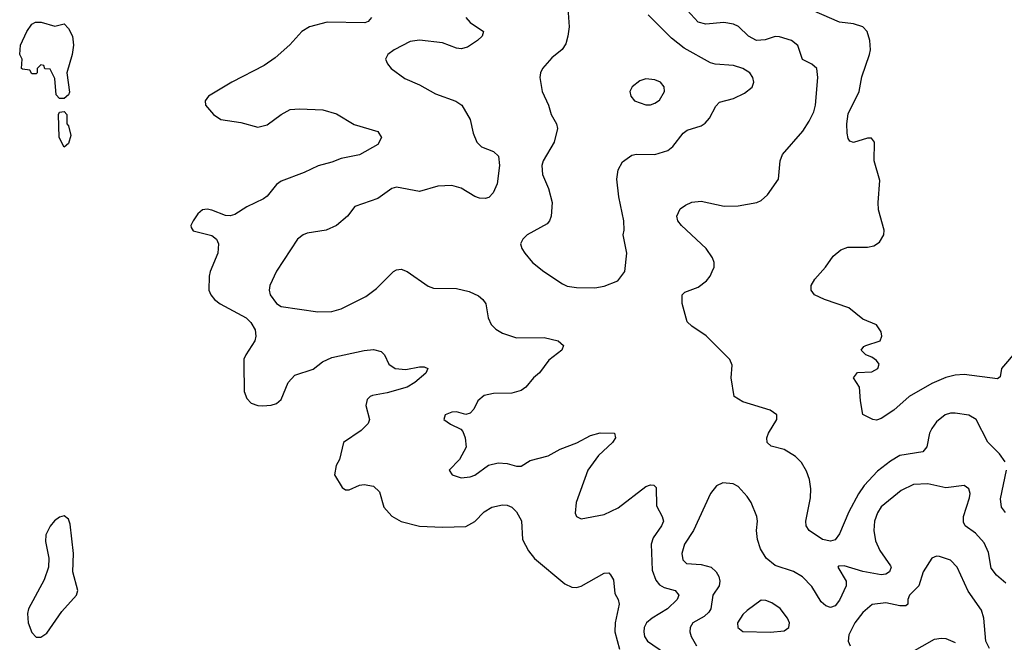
# Model space of a CAD drawing. Header units: inches. Extents: x 1552611 to 1694776, y 811966 to 917215.
# Tile 494 of 549: x 1679698 to 1683963, y 881465 to 884161. Entities that reach past the tile are written whole.
import ezdxf

# ---------------------------------------------------------------- set-up
doc = ezdxf.new("R2010")
doc.units = ezdxf.units.IN
doc.header["$MEASUREMENT"] = 0
doc.layers.add('B6878', color=7, linetype='Continuous')
doc.layers.add('B6888', color=7, linetype='Continuous')

msp = doc.modelspace()

# ---------------------------------------------------------------- linework, layer by layer
at = {"layer": 'B6878', "color": 5}
for points, elevation in [([(1679850, 884132), (1679890, 884143), (1679910, 884122.4), (1679927, 884090), (1679930.4, 884050), (1679926, 884010), (1679902, 883930), (1679913.2, 883846.8), (1679910, 883836), (1679890, 883819.5), (1679870, 883819.3), (1679855.9, 883835.9), (1679850, 883906), (1679830, 883946), (1679807.3, 883947.3), (1679802, 883962), (1679790, 883966), (1679774, 883950), (1679774, 883930), (1679770, 883926), (1679750, 883926), (1679742, 883942), (1679710, 883946), (1679706, 883950), (1679708, 883990), (1679698, 884010), (1679702, 884050), (1679728.7, 884110), (1679750, 884142), (1679766, 884150), (1679791.3, 884150)], 780), ([(1679890, 883609.4), (1679869.6, 883650), (1679865.6, 883750), (1679870, 883761), (1679890, 883762.8), (1679902.8, 883750), (1679902.8, 883710), (1679910, 883701), (1679919.1, 883659.1), (1679910, 883625.1)], 780), ([(1679890, 882012.1), (1679870, 882007.4), (1679848.6, 881991.4), (1679830, 881968.7), (1679811.9, 881930), (1679810, 881901), (1679824.5, 881830), (1679822.4, 881790), (1679804, 881736), (1679736.1, 881610), (1679731.5, 881590), (1679734.6, 881550), (1679750, 881507.3), (1679770, 881487.3), (1679790, 881486.8), (1679815.5, 881504.5), (1679880.7, 881599.3), (1679943.5, 881670), (1679949.7, 881690), (1679928.2, 881770), (1679931, 881850), (1679916.7, 881976.7), (1679910, 881998.9)], 820)]:
    msp.add_lwpolyline(points, close=True, dxfattribs=dict(at, elevation=elevation))
at = {"layer": 'B6888', "color": 5}
for points, elevation in [([(1682071.1, 884231.1), (1682077.8, 884130), (1682072.9, 884090), (1682063.2, 884056.8), (1682048, 884032), (1682003.8, 883996.2), (1681963.1, 883950), (1681953.4, 883930), (1681951.6, 883910), (1681961.7, 883850), (1681988.7, 883790), (1682000.4, 883750), (1682023.7, 883710), (1682027.6, 883690), (1682013.2, 883630), (1681966.2, 883550), (1681959.2, 883530), (1681963.2, 883490), (1681989.1, 883430), (1682004, 883370), (1682000.3, 883310), (1681993.1, 883290), (1681982.4, 883277.6), (1681896.4, 883230), (1681877.1, 883210), (1681868, 883190), (1681873, 883170), (1681885.5, 883150), (1681919.3, 883110), (1681968, 883070), (1682050, 883017), (1682070, 883007.2), (1682110, 883000.9), (1682190, 882999.6), (1682230, 883006.4), (1682289.5, 883030.5), (1682319, 883070), (1682327.8, 883150), (1682312, 883230), (1682316.2, 883250), (1682314.7, 883290), (1682293.4, 883393.4), (1682284.1, 883470), (1682290.7, 883510), (1682310, 883546), (1682350, 883573.7), (1682370, 883578.2), (1682450, 883577.4), (1682505.5, 883594.5), (1682527.9, 883612), (1682572.3, 883670), (1682590, 883682.4), (1682650, 883701.6), (1682667.2, 883712.8), (1682686.1, 883733.9), (1682713.6, 883786.4), (1682730, 883803), (1682790, 883819.5), (1682837.5, 883842.5), (1682870.7, 883869.3), (1682878, 883890), (1682874.2, 883910), (1682861, 883930), (1682830, 883948.9), (1682790, 883961.8), (1682710, 883968.5), (1682690, 883974.5), (1682577, 884037), (1682521.3, 884081.3), (1682421.1, 884181.1)], 860), ([(1683967.1, 882247.1), (1683941.8, 882281.8), (1683892.2, 882332.2), (1683840.9, 882430), (1683809.2, 882449.2), (1683750, 882457.3), (1683730, 882457), (1683707.2, 882450), (1683670, 882419.8), (1683648.6, 882391.4), (1683639.4, 882370), (1683628.3, 882311.7), (1683610.4, 882290), (1683510, 882274.2), (1683470, 882249.8), (1683413.7, 882206.3), (1683356.2, 882143.8), (1683332.1, 882107.9), (1683289.4, 882030), (1683250, 881934.5), (1683231, 881909), (1683210, 881902.5), (1683175.6, 881910), (1683117.6, 881950), (1683104.8, 881970), (1683103.2, 881990), (1683123.9, 882090), (1683125.3, 882130), (1683119.3, 882170), (1683105.8, 882205.8), (1683084, 882244), (1683059.1, 882270), (1683010, 882299.8), (1682953.8, 882313.8), (1682935.8, 882330), (1682935.1, 882350), (1682941.7, 882370), (1682978.4, 882430), (1682978, 882450), (1682948.7, 882470), (1682830, 882506), (1682793.2, 882530), (1682780.4, 882610), (1682784.9, 882664.9), (1682774, 882690), (1682671.9, 882791.9), (1682610, 882834.5), (1682590, 882853.2), (1682568, 882932), (1682567.6, 882970), (1682578.7, 882981.3), (1682637.7, 883002.3), (1682672.7, 883030), (1682689.2, 883050), (1682698, 883070), (1682706, 883090), (1682706, 883110), (1682699.5, 883130), (1682671.3, 883170), (1682564.7, 883270), (1682549.7, 883290), (1682545.1, 883310), (1682558.6, 883341.4), (1682581.8, 883358.2), (1682610, 883370.3), (1682650, 883374.6), (1682750, 883352.9), (1682810, 883355.3), (1682891.1, 883368.9), (1682910, 883378), (1682937.2, 883402.7), (1682984.7, 883470), (1682993, 883550), (1683002.2, 883577.8), (1683090, 883678.7), (1683118.5, 883721.5), (1683138, 883762), (1683144.7, 883790), (1683155.6, 883910), (1683151.2, 883950), (1683130, 883967.8), (1683089, 883989), (1683068.4, 884048.4), (1683041.2, 884070), (1682990, 884086.6), (1682970, 884088), (1682926.8, 884073.2), (1682890, 884070.9), (1682855.4, 884090), (1682811.2, 884131.2), (1682790, 884140.7), (1682748.4, 884148.4), (1682670, 884141.4), (1682637.7, 884150), (1682590, 884202.3)], 840), ([(1684019.5, 882730), (1683950.4, 882650), (1683945.2, 882614.8), (1683934, 882606), (1683790, 882625.3), (1683750, 882621.4), (1683710, 882611.1), (1683650, 882585), (1683551.7, 882530), (1683484.4, 882470), (1683430, 882434), (1683410, 882426.6), (1683394, 882430), (1683351.1, 882451.1), (1683339.7, 882510), (1683335.4, 882570), (1683309.5, 882610), (1683327.2, 882632.8), (1683390, 882636.5), (1683415.8, 882650), (1683421.4, 882670), (1683410, 882685.4), (1683390, 882700.3), (1683362.7, 882710), (1683343.6, 882730), (1683354.7, 882745.3), (1683364, 882750), (1683425.2, 882770), (1683432.7, 882790), (1683429.3, 882810), (1683410, 882839.3), (1683350, 882864.5), (1683290, 882913.3), (1683184, 882950), (1683141.2, 882970), (1683126, 882990), (1683126, 883010), (1683142, 883038), (1683189.2, 883090), (1683222.4, 883137.6), (1683255.8, 883164.2), (1683284.7, 883175.2), (1683370, 883175.5), (1683398.2, 883181.8), (1683422.4, 883197.6), (1683441.1, 883230), (1683443.5, 883250), (1683418.2, 883338.2), (1683416.4, 883370), (1683424.4, 883464.4), (1683399.5, 883550), (1683401.6, 883630), (1683387.3, 883647.3), (1683370, 883647.8), (1683310, 883629.7), (1683294.3, 883634.3), (1683286.6, 883646.6), (1683282.6, 883670), (1683281.6, 883710), (1683287.1, 883752.9), (1683333.9, 883850), (1683346.2, 883913.8), (1683379.6, 884010), (1683383.2, 884030), (1683381.3, 884070), (1683369.2, 884109.2), (1683349.7, 884130), (1683310, 884143.2), (1683249.9, 884149.9), (1683096.4, 884216.4)], 820), ([(1681221.6, 884170), (1681207.5, 884152.5), (1681192.4, 884147.6), (1681030.1, 884149.9), (1680954, 884130), (1680920.5, 884110), (1680867.5, 884052.5), (1680804.1, 883995.9), (1680757.7, 883962.3), (1680617, 883890), (1680515.8, 883830), (1680502, 883810), (1680502.4, 883790), (1680538, 883750), (1680569.2, 883729.2), (1680655.8, 883715.8), (1680730, 883695.3), (1680770, 883704.9), (1680830, 883750.2), (1680870, 883771.3), (1680910, 883775.2), (1681011.3, 883770), (1681070, 883753.4), (1681147.6, 883707.6), (1681250, 883676.4), (1681266, 883650), (1681250, 883620.7), (1681170, 883575.6), (1681090, 883560.2), (1681050, 883543.6), (1680991.3, 883528.7), (1680930, 883499.8), (1680830, 883461.8), (1680810, 883447), (1680770, 883397.2), (1680754.8, 883385.2), (1680682.6, 883350), (1680630, 883317.2), (1680610, 883312), (1680590, 883313.3), (1680530, 883336), (1680510, 883339.8), (1680490, 883337.4), (1680470, 883320.5), (1680449.1, 883290), (1680439.5, 883270), (1680441.2, 883261.2), (1680450, 883247.2), (1680530, 883226), (1680550, 883210.7), (1680558.7, 883190), (1680556.9, 883150), (1680523.1, 883070), (1680518.9, 883050), (1680517.4, 882990), (1680525.3, 882970), (1680541.7, 882950), (1680567, 882930), (1680679.7, 882870), (1680699.7, 882850), (1680717.7, 882817.7), (1680721.2, 882790), (1680716.8, 882770), (1680677.8, 882710), (1680669.6, 882690.4), (1680668.5, 882671.5), (1680670.9, 882550.9), (1680681.4, 882521.4), (1680700.8, 882500.8), (1680730, 882490.2), (1680750, 882489.2), (1680787.7, 882492.3), (1680810, 882499.6), (1680830, 882517.1), (1680861.2, 882590), (1680890, 882622.2), (1680970, 882647.2), (1681010, 882679), (1681050, 882697.7), (1681190, 882728.9), (1681230, 882733.1), (1681263.8, 882723.8), (1681278.4, 882710), (1681296.4, 882670), (1681324.9, 882650), (1681370, 882646.1), (1681430, 882658), (1681450, 882657.3), (1681465.5, 882650), (1681457.8, 882630), (1681409.4, 882590), (1681376.2, 882570), (1681290, 882544.6), (1681226.3, 882533.7), (1681215.8, 882530), (1681203.4, 882516.6), (1681197.8, 882490), (1681214, 882430), (1681207.1, 882412.9), (1681177.8, 882382.2), (1681100.5, 882330), (1681083.4, 882256.6), (1681068.7, 882230), (1681062, 882190), (1681095.4, 882135.4), (1681110, 882124.9), (1681125.3, 882125.3), (1681170, 882145.2), (1681190, 882149), (1681230, 882141.1), (1681256, 882116), (1681275.9, 882050), (1681310, 882011.3), (1681350, 881987.7), (1681430, 881968.5), (1681530, 881963.5), (1681630, 881967.3), (1681670, 881987.9), (1681710, 882030.3), (1681743.7, 882050), (1681790, 882060.7), (1681810, 882059.1), (1681830, 882050.2), (1681850.1, 882030.1), (1681871.5, 881991.5), (1681876.1, 881910), (1681901.5, 881861.5), (1681928.4, 881828.4), (1682059, 881719), (1682090, 881703.7), (1682110, 881702.6), (1682130, 881708.8), (1682230, 881764.4), (1682250, 881765.5), (1682258, 881758), (1682270, 881736), (1682276.7, 881676.7), (1682290.3, 881650), (1682294.6, 881630), (1682277.5, 881550), (1682276.2, 881510), (1682295.6, 881435.6)], 820), ([(1681630.4, 884170), (1681649.2, 884149.2), (1681706.8, 884110), (1681700.7, 884090), (1681680.7, 884070), (1681638, 884042), (1681610, 884034.7), (1681590, 884037.4), (1681530, 884060.7), (1681430, 884071.7), (1681390, 884066.4), (1681320.5, 884030), (1681293, 884010), (1681282, 883990), (1681290.7, 883970), (1681307.3, 883950), (1681366.8, 883906.8), (1681430, 883878), (1681499.1, 883839.1), (1681587.3, 883807.3), (1681614, 883790), (1681649.3, 883729.3), (1681661.7, 883670), (1681678.8, 883630), (1681698.7, 883610), (1681750.1, 883590.1), (1681772.8, 883570), (1681776.8, 883530), (1681766.2, 883450), (1681749.3, 883410.7), (1681730, 883391.3), (1681714.1, 883385.9), (1681690, 883388), (1681670, 883395.5), (1681610.9, 883430.9), (1681570, 883442.3), (1681510, 883439.5), (1681430, 883416.5), (1681330, 883436), (1681310, 883429.7), (1681250, 883387.2), (1681150, 883352.3), (1681118, 883310), (1681070.4, 883270), (1681026, 883250), (1680942.9, 883237.1), (1680926, 883230), (1680901.3, 883210), (1680810, 883072.7), (1680781.3, 883010), (1680778, 882990), (1680782.4, 882970), (1680810, 882932), (1680830, 882918.9), (1680990, 882896.5), (1681050, 882896.9), (1681090, 882909.2), (1681197, 882963), (1681243.4, 882996.6), (1681317.6, 883070), (1681330, 883078.3), (1681350, 883080.3), (1681377.1, 883070), (1681466.8, 883006.8), (1681490, 882997.7), (1681590, 882997.6), (1681644.5, 882984.4), (1681685.4, 882965.4), (1681704.4, 882950), (1681717, 882930), (1681727.4, 882870), (1681741, 882841), (1681760.4, 882820.4), (1681790, 882804.2), (1681850, 882783.6), (1681970, 882784.2), (1682030.6, 882770), (1682053, 882750), (1682046, 882730), (1681990, 882686.6), (1681950, 882631.3), (1681923.1, 882610), (1681890.1, 882569.9), (1681870, 882555.8), (1681830, 882544.1), (1681750, 882543.1), (1681710, 882533.7), (1681682, 882510), (1681665.1, 882474.9), (1681650, 882457), (1681630, 882451.8), (1681590, 882462.9), (1681570, 882462), (1681541, 882450), (1681536, 882430), (1681564.7, 882410), (1681608.7, 882388.7), (1681617.7, 882377.7), (1681628.4, 882350), (1681632.7, 882310), (1681603.4, 882256.6), (1681558.8, 882210), (1681571, 882190), (1681610, 882177.6), (1681650, 882181.5), (1681670, 882189.2), (1681728.3, 882231.7), (1681770, 882241.8), (1681810, 882238.9), (1681850, 882227.3), (1681870, 882228.1), (1681910, 882251.8), (1681988, 882272), (1682038.6, 882301.4), (1682110.8, 882329.2), (1682170, 882360.1), (1682212.3, 882372.3), (1682274.8, 882370), (1682279.3, 882350), (1682265.7, 882330), (1682205.3, 882274.7), (1682159.8, 882210), (1682109.2, 882070), (1682104.9, 882024.9), (1682110.4, 882010.4), (1682130, 881999.3), (1682230, 882018), (1682290, 882047.5), (1682410, 882140.2), (1682430, 882147.6), (1682445.5, 882145.5), (1682454.8, 882134.8), (1682456.3, 882056.3), (1682481.3, 882010), (1682486.2, 881990), (1682478.5, 881970), (1682442.6, 881917.4), (1682433.1, 881890), (1682437.2, 881777.2), (1682454, 881734), (1682470, 881714.4), (1682490, 881703.2), (1682538, 881690), (1682552.9, 881670), (1682545.5, 881650), (1682504.8, 881610), (1682438.2, 881570), (1682413.5, 881550), (1682403.5, 881530), (1682401.3, 881510), (1682405.1, 881490), (1682417.1, 881470), (1682592.6, 881350)], 840), ([(1683967.8, 882027.8), (1683950.8, 882050.8), (1683946.7, 882086.7), (1683972.4, 882210)], 840), ([(1683970, 881722), (1683930, 881756.1), (1683906.3, 881786.3), (1683894.4, 881854.4), (1683875.3, 881895.3), (1683838, 881938), (1683793.3, 881970), (1683785.9, 881985.9), (1683786.2, 882010), (1683812.6, 882090), (1683815.1, 882110), (1683809.5, 882130), (1683790, 882144.2), (1683710, 882134.5), (1683631.9, 882151.9), (1683570, 882149.1), (1683516.9, 882123.1), (1683430, 882051.4), (1683413.8, 882026.2), (1683401.3, 881990), (1683398, 881950), (1683405.1, 881905.1), (1683423.4, 881863.4), (1683470, 881796.4), (1683472.7, 881790), (1683466.3, 881770), (1683450, 881760.2), (1683430, 881758), (1683350, 881771.9), (1683270, 881795.8), (1683245.1, 881794.9), (1683242.6, 881790), (1683277.9, 881730), (1683278.4, 881710), (1683250, 881647.8), (1683230, 881622.9), (1683210, 881615.5), (1683190, 881622.8), (1683170, 881641), (1683130, 881706.2), (1683088.7, 881748.7), (1683050, 881772.4), (1682970, 881798), (1682931.8, 881830), (1682907.6, 881870), (1682894.5, 881910), (1682889.8, 881950), (1682894.4, 881990), (1682891.5, 882010), (1682867.1, 882070), (1682850, 882096.4), (1682810, 882139.1), (1682788.3, 882151.7), (1682744.4, 882155.6), (1682716.7, 882143.3), (1682690.3, 882109.7), (1682616.3, 881950), (1682577.4, 881890), (1682566, 881850), (1682570, 881822.4), (1682586, 881806), (1682650, 881802.3), (1682692.9, 881790), (1682715.5, 881770), (1682726.9, 881750), (1682731.4, 881730), (1682728.6, 881710), (1682700.6, 881670), (1682692.3, 881610), (1682683.8, 881596.2), (1682663.1, 881576.9), (1682613.7, 881550), (1682602.3, 881530), (1682600.8, 881510), (1682606.2, 881490), (1682629.3, 881450)], 860), ([(1683899, 881439), (1683883.8, 881470), (1683874, 881570), (1683864.1, 881604.1), (1683806.8, 881686.8), (1683759.2, 881790), (1683730, 881820.4), (1683682.6, 881837.4), (1683670, 881838.7), (1683650, 881829.6), (1683612.1, 881770), (1683592.5, 881710), (1683553.2, 881670), (1683545.8, 881650), (1683546, 881630), (1683536.9, 881623.1), (1683510, 881623.4), (1683450, 881636.5), (1683391.3, 881628.7), (1683350, 881594.6), (1683316.3, 881550), (1683290, 881497.6), (1683287.1, 881470), (1683295.5, 881450)], 880), ([(1683510, 881394.3), (1683661.4, 881478.6), (1683690, 881483.5), (1683710, 881481.5), (1683750, 881464.4)], 880)]:
    msp.add_lwpolyline(points, dxfattribs=dict(at, elevation=elevation))
at = {"layer": 'B6888', "color": 5, "elevation": 880}
for points in [[(1682410, 883904.2), (1682384.4, 883895.6), (1682350.6, 883870), (1682340.7, 883850), (1682344.9, 883830), (1682360.7, 883810), (1682410, 883792.4), (1682430, 883792.4), (1682450, 883799.5), (1682470, 883812.7), (1682491, 883850), (1682489.6, 883870), (1682474.5, 883890), (1682450, 883900.4)], [(1682910, 881647.1), (1682850, 881603.1), (1682830, 881586.3), (1682807.3, 881550), (1682808.7, 881528.7), (1682830, 881511.5), (1682950, 881509.4), (1683010, 881514.9), (1683029.6, 881530), (1683032.8, 881550), (1683024.7, 881570), (1682992.2, 881612.2), (1682956.5, 881636.5), (1682930, 881646.6)]]:
    msp.add_lwpolyline(points, close=True, dxfattribs=at)

doc.saveas('drawing.dxf')
